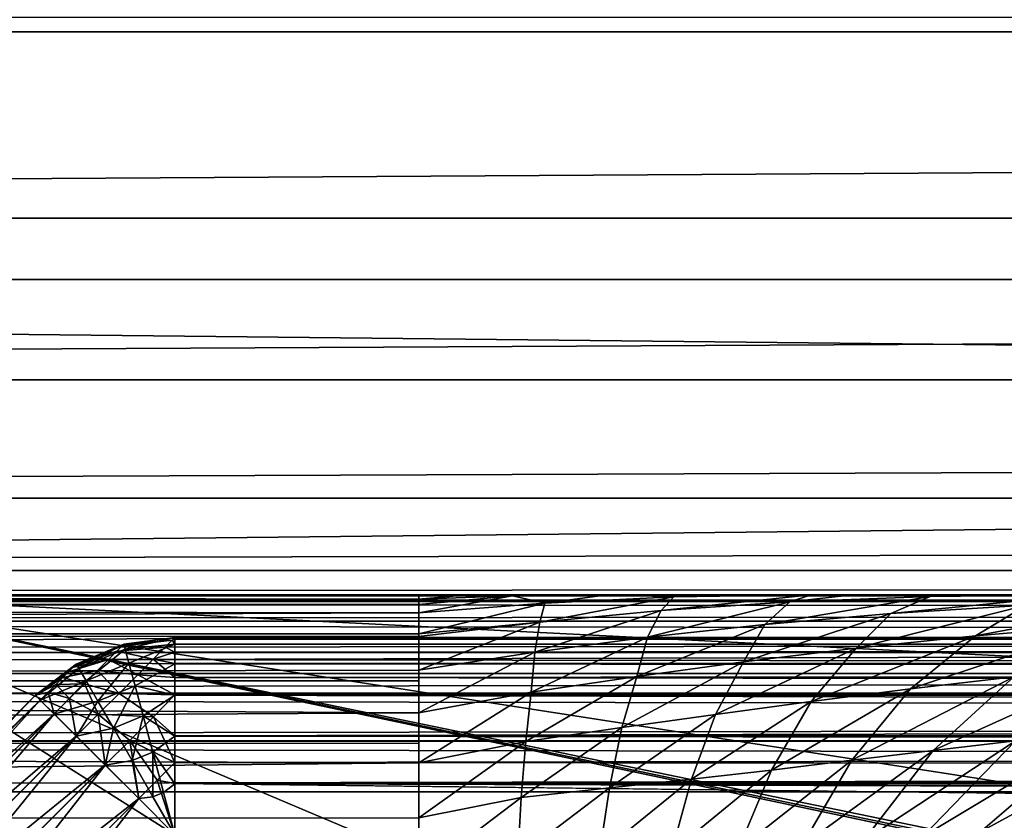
# Model space of a CAD drawing. Header units: metres. Extents: x -206 to 75, y -104 to 104.
# Tile 747 of 1056: x -24.43 to -21.93, y -43.07 to -41.04. Entities that reach past the tile are written whole.
import ezdxf

# ---------------------------------------------------------------- set-up
doc = ezdxf.new("R2010")
doc.units = ezdxf.units.M
doc.layers.add('solid_01_1-CONSUMER_THERM_B_125288', color=7, linetype='CONTINUOUS')

msp = doc.modelspace()

# ---------------------------------------------------------------- linework, layer by layer
at = {"layer": 'solid_01_1-CONSUMER_THERM_B_125288'}
for points in [[(-27.776106, 66.214066), (28.050987, 67.836098), (-27.757145, -66.232315)], [(28.050987, 67.836098), (-27.757065, -66.785934), (-27.757145, -66.232315)], [(28.050987, 67.836098), (27.851068, 67.319839), (-27.757065, -66.785934)], [(27.851068, 67.319839), (27.74942, 66.775635), (-27.757065, -66.785934)], [(27.74942, 66.775635), (-28.058632, -67.846397), (-27.858715, -67.330139)], [(27.74942, 66.775635), (27.749498, 66.222015), (-28.058632, -67.846397)], [(27.74942, 66.775635), (-27.858715, -67.330139), (-27.757065, -66.785934)], [(27.749498, 66.222015), (27.768459, -66.224365), (-28.058632, -67.846397)], [(-37.500069, 41.072453, 108.410858), (37.499931, 41.072487, 108.410858), (-37.500031, -41.072514, 108.410858)], [(37.499931, 41.072487, 108.410858), (37.499969, -41.072479, 108.410858), (-37.500031, -41.072514, 108.410858)], [(34.114487, -40.722588, 75), (30.742477, -40.722591, 75), (-37.500031, -41.072514, 108.410858)], [(37.499969, -40.722588, 75), (34.114487, -40.722588, 75), (-37.500031, -41.072514, 108.410858)], [(37.499969, -41.072479, 108.410858), (37.499969, -40.722588, 75), (-37.500031, -41.072514, 108.410858)], [(30.742477, -40.722591, 75), (20.197815, -40.722595, 75), (-37.500031, -41.072514, 108.410858)], [(19.102123, -40.722595, 75), (-19.102184, -40.722614, 75), (-37.500031, -41.072514, 108.410858)], [(20.197815, -40.722595, 75), (19.102123, -40.722595, 75), (-37.500031, -41.072514, 108.410858)], [(-20.197878, -40.722614, 75), (-30.742418, -40.722618, 75), (-37.500031, -41.072514, 108.410858)], [(-19.102184, -40.722614, 75), (-20.197878, -40.722614, 75), (-37.500031, -41.072514, 108.410858)], [(-40.438847, -41.545181, 108.5), (41.035511, -41.035534, 108.5), (-41.035572, -41.035572, 108.5)], [(-40.438847, -41.545181, 108.5), (40.438786, -41.545143, 108.5), (41.035511, -41.035534, 108.5)], [(-39.770302, -41.954891, 108.5), (40.438786, -41.545143, 108.5), (-40.438847, -41.545181, 108.5)], [(-39.770302, -41.954891, 108.5), (39.770241, -41.954853, 108.5), (40.438786, -41.545143, 108.5)], [(37.499969, -41.699993, 76.5), (37.499969, -42.499996, 77), (-37.500031, -42.500031, 77)], [(37.499969, -41.699993, 76.5), (-37.500031, -42.500031, 77), (-37.500031, -41.700031, 76.5)], [(37.499969, -41.699993, 78.5), (-37.500031, -41.700031, 78.5), (37.499969, -42.499996, 78)], [(37.499969, -41.699993, 76.5), (-37.500031, -41.700031, 76.5), (37.499969, -42.499996, 76)], [(37.499969, -41.699993, 106.5), (37.499969, -42.499996, 107), (-37.500031, -42.500031, 107)], [(-37.500031, -41.700031, 106.5), (37.499969, -41.699993, 106.5), (-37.500031, -42.500031, 107)], [(37.499969, -42.499996, 106), (37.499969, -41.699993, 106.5), (-37.500031, -41.700031, 106.5)], [(37.499969, -41.699993, 104.5), (37.499969, -42.499996, 105), (-37.500031, -42.500031, 105)], [(37.499969, -41.699993, 102.5), (37.499969, -42.499996, 103), (-37.500031, -42.500031, 103)], [(37.499969, -41.699993, 104.5), (-37.500031, -41.700031, 104.5), (37.499969, -42.499996, 104)], [(37.499969, -41.699993, 100.5), (37.499969, -42.499996, 101), (-37.500031, -42.500031, 101)], [(37.499969, -41.699993, 102.5), (-37.500031, -41.700031, 102.5), (37.499969, -42.499996, 102)], [(37.499969, -41.699993, 98.5), (37.499969, -42.499996, 99), (-37.500031, -42.500031, 99)], [(37.499969, -41.699993, 100.5), (-37.500031, -41.700031, 100.5), (37.499969, -42.499996, 100)], [(37.499969, -41.699993, 96.5), (37.499969, -42.499996, 97), (-37.500031, -42.500031, 97)], [(37.499969, -41.699993, 98.5), (-37.500031, -41.700031, 98.5), (37.499969, -42.499996, 98)], [(37.499969, -41.699993, 94.5), (37.499969, -42.499996, 95), (-37.500031, -42.500031, 95)], [(37.499969, -41.699993, 96.5), (-37.500031, -41.700031, 96.5), (37.499969, -42.499996, 96)], [(37.499969, -41.699993, 92.5), (37.499969, -42.499996, 93), (-37.500031, -42.500031, 93)], [(37.499969, -41.699993, 94.5), (-37.500031, -41.700031, 94.5), (37.499969, -42.499996, 94)], [(37.499969, -41.699993, 90.5), (37.499969, -42.499996, 91), (-37.500031, -42.500031, 91)], [(37.499969, -41.699993, 92.5), (-37.500031, -41.700031, 92.5), (37.499969, -42.499996, 92)], [(37.499969, -41.699993, 88.5), (37.499969, -42.499996, 89), (-37.500031, -42.500031, 89)], [(37.499969, -41.699993, 90.5), (-37.500031, -41.700031, 90.5), (37.499969, -42.499996, 90)], [(37.499969, -41.699993, 86.5), (37.499969, -42.499996, 87), (-37.500031, -42.500031, 87)], [(37.499969, -41.699993, 88.5), (-37.500031, -41.700031, 88.5), (37.499969, -42.499996, 88)], [(37.499969, -41.699993, 84.5), (37.499969, -42.499996, 85), (-37.500031, -42.500031, 85)], [(37.499969, -41.699993, 86.5), (-37.500031, -41.700031, 86.5), (37.499969, -42.499996, 86)], [(37.499969, -41.699993, 82.5), (37.499969, -42.499996, 83), (-37.500031, -42.500031, 83)], [(37.499969, -41.699993, 84.5), (-37.500031, -41.700031, 84.5), (37.499969, -42.499996, 84)], [(37.499969, -41.699993, 80.5), (37.499969, -42.499996, 81), (-37.500031, -42.500031, 81)], [(37.499969, -41.699993, 82.5), (-37.500031, -41.700031, 82.5), (37.499969, -42.499996, 82)], [(37.499969, -41.699993, 78.5), (37.499969, -42.499996, 79), (-37.500031, -42.500031, 79)], [(37.499969, -41.699993, 80.5), (-37.500031, -41.700031, 80.5), (37.499969, -42.499996, 80)], [(37.499969, -41.699993, 104.5), (-37.500031, -42.500031, 105), (-37.500031, -41.700031, 104.5)], [(37.499969, -41.699993, 102.5), (-37.500031, -42.500031, 103), (-37.500031, -41.700031, 102.5)], [(37.499969, -41.699993, 100.5), (-37.500031, -42.500031, 101), (-37.500031, -41.700031, 100.5)], [(37.499969, -41.699993, 98.5), (-37.500031, -42.500031, 99), (-37.500031, -41.700031, 98.5)], [(37.499969, -41.699993, 96.5), (-37.500031, -42.500031, 97), (-37.500031, -41.700031, 96.5)], [(37.499969, -41.699993, 94.5), (-37.500031, -42.500031, 95), (-37.500031, -41.700031, 94.5)], [(37.499969, -41.699993, 92.5), (-37.500031, -42.500031, 93), (-37.500031, -41.700031, 92.5)], [(37.499969, -41.699993, 90.5), (-37.500031, -42.500031, 91), (-37.500031, -41.700031, 90.5)], [(37.499969, -41.699993, 88.5), (-37.500031, -42.500031, 89), (-37.500031, -41.700031, 88.5)], [(37.499969, -41.699993, 86.5), (-37.500031, -42.500031, 87), (-37.500031, -41.700031, 86.5)], [(37.499969, -41.699993, 84.5), (-37.500031, -42.500031, 85), (-37.500031, -41.700031, 84.5)], [(37.499969, -41.699993, 82.5), (-37.500031, -42.500031, 83), (-37.500031, -41.700031, 82.5)], [(37.499969, -41.699993, 80.5), (-37.500031, -42.500031, 81), (-37.500031, -41.700031, 80.5)], [(37.499969, -41.699993, 78.5), (-37.500031, -42.500031, 79), (-37.500031, -41.700031, 78.5)], [(-37.500031, -41.700031, 78.5), (-37.500031, -42.500031, 78), (37.499969, -42.499996, 78)], [(-37.500031, -41.700031, 76.5), (-37.500031, -42.500031, 76), (37.499969, -42.499996, 76)], [(-37.500031, -42.500031, 106), (37.499969, -42.499996, 106), (-37.500031, -41.700031, 106.5)], [(-37.500031, -41.700031, 104.5), (-37.500031, -42.500031, 104), (37.499969, -42.499996, 104)], [(-37.500031, -41.700031, 102.5), (-37.500031, -42.500031, 102), (37.499969, -42.499996, 102)], [(-37.500031, -41.700031, 100.5), (-37.500031, -42.500031, 100), (37.499969, -42.499996, 100)], [(-37.500031, -41.700031, 98.5), (-37.500031, -42.500031, 98), (37.499969, -42.499996, 98)], [(-37.500031, -41.700031, 96.5), (-37.500031, -42.500031, 96), (37.499969, -42.499996, 96)], [(-37.500031, -41.700031, 94.5), (-37.500031, -42.500031, 94), (37.499969, -42.499996, 94)], [(-37.500031, -41.700031, 92.5), (-37.500031, -42.500031, 92), (37.499969, -42.499996, 92)], [(-37.500031, -41.700031, 90.5), (-37.500031, -42.500031, 90), (37.499969, -42.499996, 90)], [(-37.500031, -41.700031, 88.5), (-37.500031, -42.500031, 88), (37.499969, -42.499996, 88)], [(-37.500031, -41.700031, 86.5), (-37.500031, -42.500031, 86), (37.499969, -42.499996, 86)], [(-37.500031, -41.700031, 84.5), (-37.500031, -42.500031, 84), (37.499969, -42.499996, 84)], [(-37.500031, -41.700031, 82.5), (-37.500031, -42.500031, 82), (37.499969, -42.499996, 82)], [(-37.500031, -41.700031, 80.5), (-37.500031, -42.500031, 80), (37.499969, -42.499996, 80)], [(-39.044891, -42.25539, 108.5), (39.770241, -41.954853, 108.5), (-39.770302, -41.954891, 108.5)], [(-39.044891, -42.25539, 108.5), (39.04483, -42.255356, 108.5), (39.770241, -41.954853, 108.5)], [(-38.28244, -42.438431, 108.5), (39.04483, -42.255356, 108.5), (-39.044891, -42.25539, 108.5)], [(-38.28244, -42.438431, 108.5), (38.282379, -42.438396, 108.5), (39.04483, -42.255356, 108.5)], [(-37.500031, -42.500031, 108.5), (38.282379, -42.438396, 108.5), (-38.28244, -42.438431, 108.5)], [(-37.500031, -42.500031, 108.5), (37.499969, -42.499996, 108.5), (38.282379, -42.438396, 108.5)], [(-37.500031, -42.500031, 78), (-37.500031, -42.500031, 77), (37.499969, -42.499996, 77)], [(37.499969, -42.499996, 78), (-37.500031, -42.500031, 78), (37.499969, -42.499996, 77)], [(37.499969, -42.499996, 75.5), (-37.500031, -42.500031, 76), (-37.500031, -42.500031, 75.5)], [(-37.500031, -42.517067, 75.37059), (37.499969, -42.499996, 75.5), (-37.500031, -42.500031, 75.5)], [(37.499969, -42.499996, 75.5), (37.499969, -42.499996, 76), (-37.500031, -42.500031, 76)], [(37.499969, -42.517033, 75.37059), (37.499969, -42.499996, 75.5), (-37.500031, -42.517067, 75.37059)], [(-0.00003, -42.500011, 44.299999), (37.499969, -42.499996, 45.5), (-37.500031, -42.500031, 45.5)], [(37.499969, -42.516895, 45.628902), (-37.500031, -42.500031, 45.5), (37.499969, -42.499996, 45.5)], [(-37.500031, -42.500031, 106), (-37.500031, -42.500031, 107), (37.499969, -42.499996, 107)], [(-37.500031, -42.500031, 106), (37.499969, -42.499996, 107), (37.499969, -42.499996, 106)], [(-37.500031, -42.700031, 108.5), (37.499969, -42.499996, 108.5), (-37.500031, -42.500031, 108.5)], [(-37.500031, -42.700031, 108.5), (37.499969, -42.699993, 108.5), (37.499969, -42.499996, 108.5)], [(-37.500031, -42.500031, 104), (37.499969, -42.499996, 105), (37.499969, -42.499996, 104)], [(-37.500031, -42.500031, 104), (-37.500031, -42.500031, 105), (37.499969, -42.499996, 105)], [(-37.500031, -42.500031, 102), (37.499969, -42.499996, 103), (37.499969, -42.499996, 102)], [(-37.500031, -42.500031, 102), (-37.500031, -42.500031, 103), (37.499969, -42.499996, 103)], [(-37.500031, -42.500031, 100), (37.499969, -42.499996, 101), (37.499969, -42.499996, 100)], [(-37.500031, -42.500031, 100), (-37.500031, -42.500031, 101), (37.499969, -42.499996, 101)], [(-37.500031, -42.500031, 98), (37.499969, -42.499996, 99), (37.499969, -42.499996, 98)], [(-37.500031, -42.500031, 98), (-37.500031, -42.500031, 99), (37.499969, -42.499996, 99)], [(-37.500031, -42.500031, 96), (37.499969, -42.499996, 97), (37.499969, -42.499996, 96)], [(-37.500031, -42.500031, 96), (-37.500031, -42.500031, 97), (37.499969, -42.499996, 97)], [(-37.500031, -42.500031, 94), (37.499969, -42.499996, 95), (37.499969, -42.499996, 94)], [(-37.500031, -42.500031, 94), (-37.500031, -42.500031, 95), (37.499969, -42.499996, 95)], [(-37.500031, -42.500031, 92), (37.499969, -42.499996, 93), (37.499969, -42.499996, 92)], [(-37.500031, -42.500031, 92), (-37.500031, -42.500031, 93), (37.499969, -42.499996, 93)], [(-37.500031, -42.500031, 90), (37.499969, -42.499996, 91), (37.499969, -42.499996, 90)], [(-37.500031, -42.500031, 90), (-37.500031, -42.500031, 91), (37.499969, -42.499996, 91)], [(-37.500031, -42.500031, 88), (37.499969, -42.499996, 89), (37.499969, -42.499996, 88)], [(-37.500031, -42.500031, 88), (-37.500031, -42.500031, 89), (37.499969, -42.499996, 89)], [(-37.500031, -42.500031, 86), (37.499969, -42.499996, 87), (37.499969, -42.499996, 86)], [(-37.500031, -42.500031, 86), (-37.500031, -42.500031, 87), (37.499969, -42.499996, 87)], [(-37.500031, -42.500031, 84), (37.499969, -42.499996, 85), (37.499969, -42.499996, 84)], [(-37.500031, -42.500031, 84), (-37.500031, -42.500031, 85), (37.499969, -42.499996, 85)], [(-37.500031, -42.500031, 82), (37.499969, -42.499996, 83), (37.499969, -42.499996, 82)], [(-37.500031, -42.500031, 82), (-37.500031, -42.500031, 83), (37.499969, -42.499996, 83)], [(-37.500031, -42.500031, 80), (37.499969, -42.499996, 81), (37.499969, -42.499996, 80)], [(-37.500031, -42.500031, 80), (-37.500031, -42.500031, 81), (37.499969, -42.499996, 81)], [(-37.500031, -42.500031, 78.5), (-37.500031, -42.500031, 79), (37.499969, -42.499996, 79)], [(-37.500031, -42.500031, 78.5), (37.499969, -42.499996, 79), (37.499969, -42.499996, 78.5)], [(-37.500031, -42.700031, 78.5), (37.499969, -42.499996, 78.5), (37.499969, -42.699993, 78.5)], [(-37.500031, -42.700031, 78.5), (-37.500031, -42.500031, 78.5), (37.499969, -42.499996, 78.5)], [(-2.386618, -42.500015, 44.15564), (-0.00003, -42.500011, 44.299999), (-37.500031, -42.500031, 45.5)], [(-4.738423, -42.500015, 43.724659), (-2.386618, -42.500015, 44.15564), (-37.500031, -42.500031, 45.5)], [(-7.021148, -42.500015, 43.01334), (-4.738423, -42.500015, 43.724659), (-37.500031, -42.500031, 45.5)], [(-9.2015, -42.500015, 42.032051), (-7.021148, -42.500015, 43.01334), (-37.500031, -42.500031, 45.5)], [(-11.247681, -42.500019, 40.795097), (-9.2015, -42.500015, 42.032051), (-37.500031, -42.500031, 45.5)], [(-13.129846, -42.500019, 39.320518), (-11.247681, -42.500019, 40.795097), (-37.500031, -42.500031, 45.5)], [(-14.820547, -42.500019, 37.629814), (-13.129846, -42.500019, 39.320518), (-37.500031, -42.500031, 45.5)], [(-16.295128, -42.500019, 35.74765), (-14.820547, -42.500019, 37.629814), (-37.500031, -42.500031, 45.5)], [(-17.532082, -42.500019, 33.701469), (-16.295128, -42.500019, 35.74765), (-37.500031, -42.500031, 45.5)], [(-18.513371, -42.500023, 31.521118), (-17.532082, -42.500019, 33.701469), (-37.500031, -42.500031, 45.5)], [(-37.500031, -42.500031, 45.5), (-19.981182, -42.500023, 14.314274), (-19.826746, -42.500023, 14.193642)], [(-19.80003, -42.500023, 24.5), (-37.500031, -42.500031, 45.5), (-19.826746, -42.500023, 14.193642)], [(-37.500031, -42.500031, 45.5), (-20.14316, -42.500023, 14.423731), (-19.981182, -42.500023, 14.314274)], [(-37.500031, -42.500031, 45.5), (-20.311789, -42.500023, 14.521441), (-20.14316, -42.500023, 14.423731)], [(-37.500031, -42.500031, 45.5), (-20.486313, -42.500023, 14.60704), (-20.311789, -42.500023, 14.521441)], [(-37.500031, -42.500031, 45.5), (-20.665993, -42.500023, 14.680232), (-20.486313, -42.500023, 14.60704)], [(-37.500031, -42.500031, 45.5), (-20.719318, -42.500023, 14.699222), (-20.665993, -42.500023, 14.680232)], [(-37.500031, -42.500031, 45.5), (-20.850309, -42.500023, 14.74082), (-20.719318, -42.500023, 14.699222)], [(-37.500031, -42.500031, 45.5), (-21.038805, -42.500023, 14.788625), (-20.850309, -42.500023, 14.74082)], [(-37.500031, -42.500031, 45.5), (-21.231066, -42.500023, 14.823473), (-21.038805, -42.500023, 14.788625)], [(-37.500031, -42.500031, 45.5), (-21.427603, -42.500023, 14.84512), (-21.231066, -42.500023, 14.823473)], [(-37.500031, -42.500031, 45.5), (-21.625736, -42.500023, 14.853416), (-21.427603, -42.500023, 14.84512)], [(-37.500031, -42.500031, 45.5), (-21.735294, -42.500023, 14.852072), (-21.625736, -42.500023, 14.853416)], [(-37.500031, -42.500031, 45.5), (-21.821262, -42.500023, 14.848475), (-21.735294, -42.500023, 14.852072)], [(-37.500031, -42.500031, 45.5), (-22.003012, -42.500023, 14.832554), (-21.821262, -42.500023, 14.848475)], [(-37.500031, -42.500031, 45.5), (-22.316444, -42.500023, 14.781007), (-22.003012, -42.500023, 14.832554)], [(-37.500031, -42.500031, 45.5), (-22.422161, -42.500023, 14.756889), (-22.316444, -42.500023, 14.781007)], [(-37.500031, -42.500031, 45.5), (-22.575233, -42.500023, 14.717032), (-22.422161, -42.500023, 14.756889)], [(-37.500031, -42.500031, 45.5), (-22.793861, -42.500023, 14.651727), (-22.575233, -42.500023, 14.717032)], [(-37.500031, -42.500031, 45.5), (-22.938797, -42.500023, 14.605632), (-22.793861, -42.500023, 14.651727)], [(-37.500031, -42.500031, 45.5), (-22.981953, -42.500023, 14.591948), (-22.938797, -42.500023, 14.605632)], [(-37.500031, -42.500031, 45.5), (-23.147047, -42.500023, 14.543273), (-22.981953, -42.500023, 14.591948)], [(-37.500031, -42.500031, 45.5), (-23.292604, -42.500023, 14.511108), (-23.147047, -42.500023, 14.543273)], [(-37.500031, -42.500031, 45.5), (-23.418198, -42.500023, 14.500035), (-23.292604, -42.500023, 14.511108)], [(-37.500031, -42.500031, 45.5), (-30.459114, -42.500027, 14.499998), (-23.418198, -42.500023, 14.500035)], [(-19.224691, -42.500023, 29.238394), (-18.513371, -42.500023, 31.521118), (-37.500031, -42.500031, 45.5)], [(-19.65567, -42.500023, 26.886587), (-19.224691, -42.500023, 29.238394), (-37.500031, -42.500031, 45.5)], [(-19.80003, -42.500023, 24.5), (-19.65567, -42.500023, 26.886587), (-37.500031, -42.500031, 45.5)], [(-23.41781, -42.510899, 14.352919), (-30.459114, -42.500027, 14.499998), (-37.500031, -42.525101, 14.277479)], [(-37.500031, -42.516933, 45.628902), (-37.500031, -42.500031, 45.5), (37.499969, -42.516895, 45.628902)], [(-23.41781, -42.510899, 14.352919), (-23.418198, -42.500023, 14.500035), (-30.459114, -42.500027, 14.499998)], [(-14.176344, -42.500019, 73), (-25.021828, -45.000023, 73), (-25.000011, -42.500023, 73)], [(-8.891739, -45.000015, 73), (-25.021828, -45.000023, 73), (-14.176344, -42.500019, 73)], [(-25.021828, -45.000023, 55), (-12.992817, -42.500019, 55), (-12.992816, -45.000019, 55)], [(-25.021828, -45.000023, 55), (-25.000011, -42.500023, 55), (-12.992817, -42.500019, 55)], [(-8.891739, -45.000015, 48), (-25.000011, -42.500023, 48), (-25.021828, -45.000023, 48)], [(-25.000011, -42.500023, 57), (-25.021828, -45.000023, 57), (-19.088579, -45.000023, 57)], [(-13.155352, -45.000019, 64), (-25.021828, -45.000023, 64), (-25.000011, -42.500023, 64)], [(-8.891739, -45.000015, 48), (-13.599591, -42.500019, 48), (-25.000011, -42.500023, 48)], [(-25.000011, -42.500023, 55), (-25.000011, -42.500023, 48), (-13.599591, -42.500019, 48)], [(-25.000011, -42.500023, 55), (-13.599591, -42.500019, 48), (-12.992817, -42.500019, 55)], [(-12.992817, -42.500019, 66), (-14.176344, -42.500019, 73), (-25.000011, -42.500023, 73)], [(-25.000011, -42.500023, 66), (-12.992817, -42.500019, 66), (-25.000011, -42.500023, 73)], [(-12.992817, -42.500019, 57), (-25.000011, -42.500023, 57), (-12.992816, -44.975246, 57)], [(-25.000011, -42.500023, 64), (-25.000011, -42.500023, 57), (-12.992817, -42.500019, 57)], [(-25.000011, -42.500023, 64), (-12.992817, -42.500019, 57), (-12.992817, -42.500019, 64)], [(-13.155352, -45.000019, 64), (-25.000011, -42.500023, 64), (-12.992817, -42.500019, 64)], [(-12.992816, -43.10701, 66), (-12.992817, -42.500019, 66), (-25.000011, -42.500023, 66)], [(-25.000011, -42.500023, 57), (-13.073084, -44.993786, 57), (-12.992816, -44.975246, 57)], [(-25.000011, -42.500023, 57), (-13.155329, -45.000015, 57), (-13.073084, -44.993786, 57)], [(-25.000011, -42.500023, 57), (-19.088579, -45.000023, 57), (-13.155329, -45.000015, 57)], [(-24.036774, -43.108589, 66), (-12.992816, -43.10701, 66), (-25.000011, -42.500023, 66)], [(-24.743778, -43.815796, 66), (-24.036774, -43.108589, 66), (-25.000011, -42.500023, 66)], [(-23.41781, -42.510899, 14.352919), (-23.292604, -42.500023, 14.511108), (-23.418198, -42.500023, 14.500035)], [(-23.180037, -42.503078, 14.456463), (-23.292604, -42.500023, 14.511108), (-23.41781, -42.510899, 14.352919)], [(-23.180037, -42.503078, 14.456463), (-23.147047, -42.500023, 14.543273), (-23.292604, -42.500023, 14.511108)], [(-23.180037, -42.503078, 14.456463), (-22.938797, -42.500023, 14.605632), (-22.981953, -42.500023, 14.591948)], [(-23.180037, -42.503078, 14.456463), (-23.098072, -42.521732, 14.348463), (-22.938797, -42.500023, 14.605632)], [(-23.180037, -42.503078, 14.456463), (-22.981953, -42.500023, 14.591948), (-23.147047, -42.500023, 14.543273)], [(-22.770679, -42.505661, 14.550178), (-22.938797, -42.500023, 14.605632), (-23.098072, -42.521732, 14.348463)], [(-22.770679, -42.505661, 14.550178), (-22.793861, -42.500023, 14.651727), (-22.938797, -42.500023, 14.605632)], [(-22.476433, -42.518223, 14.540584), (-22.422161, -42.500023, 14.756889), (-22.8032, -42.540287, 14.359875)], [(-22.770679, -42.505661, 14.550178), (-22.8032, -42.540287, 14.359875), (-22.422161, -42.500023, 14.756889)], [(-22.770679, -42.505661, 14.550178), (-22.575233, -42.500023, 14.717032), (-22.793861, -42.500023, 14.651727)], [(-22.770679, -42.505661, 14.550178), (-22.422161, -42.500023, 14.756889), (-22.575233, -42.500023, 14.717032)], [(-22.476433, -42.518223, 14.540584), (-22.316444, -42.500023, 14.781007), (-22.422161, -42.500023, 14.756889)], [(-22.120598, -42.504562, 14.709275), (-22.316444, -42.500023, 14.781007), (-22.476433, -42.518223, 14.540584)], [(-22.120598, -42.504562, 14.709275), (-22.003012, -42.500023, 14.832554), (-22.316444, -42.500023, 14.781007)], [(-21.875839, -42.526123, 14.571081), (-21.735294, -42.500023, 14.852072), (-22.220381, -42.547634, 14.455805)], [(-22.120598, -42.504562, 14.709275), (-22.220381, -42.547634, 14.455805), (-21.735294, -42.500023, 14.852072)], [(-22.120598, -42.504562, 14.709275), (-21.735294, -42.500023, 14.852072), (-21.821262, -42.500023, 14.848475)], [(-22.120598, -42.504562, 14.709275), (-21.821262, -42.500023, 14.848475), (-22.003012, -42.500023, 14.832554)], [(-23.417816, -42.52507, 14.277586), (-23.41781, -42.510899, 14.352919), (-37.500031, -42.525101, 14.277479)], [(-37.500031, -42.516933, 45.628902), (37.499969, -42.516895, 45.628902), (37.499969, -42.566784, 45.74966)], [(-37.500031, -42.566822, 45.74966), (-37.500031, -42.516933, 45.628902), (37.499969, -42.566784, 45.74966)], [(37.499969, -42.517033, 75.37059), (-37.500031, -42.517067, 75.37059), (-37.500031, -42.567081, 75.249886)], [(37.499969, -42.567047, 75.249886), (37.499969, -42.517033, 75.37059), (-37.500031, -42.567081, 75.249886)], [(-23.417814, -42.545689, 14.201259), (-23.417816, -42.52507, 14.277586), (-37.500031, -42.525101, 14.277479)], [(-23.417814, -42.545689, 14.201259), (-37.500031, -42.525101, 14.277479), (-37.500031, -42.599159, 14.065914)], [(-23.180037, -42.503078, 14.456463), (-23.41781, -42.510899, 14.352919), (-23.417816, -42.52507, 14.277586)], [(-23.180037, -42.503078, 14.456463), (-23.417816, -42.52507, 14.277586), (-23.417814, -42.545689, 14.201259)], [(-23.098072, -42.521732, 14.348463), (-23.417814, -42.545689, 14.201259), (-23.417816, -42.599083, 14.066058)], [(-23.098072, -42.521732, 14.348463), (-23.417816, -42.599083, 14.066058), (-23.110548, -42.569614, 14.184193)], [(-23.180037, -42.503078, 14.456463), (-23.417814, -42.545689, 14.201259), (-23.098072, -42.521732, 14.348463)], [(-22.770679, -42.505661, 14.550178), (-23.110548, -42.569614, 14.184193), (-22.8032, -42.540287, 14.359875)], [(-22.770679, -42.505661, 14.550178), (-23.098072, -42.521732, 14.348463), (-23.110548, -42.569614, 14.184193)], [(-22.476433, -42.518223, 14.540584), (-22.837553, -42.607983, 14.17108), (-22.539949, -42.575226, 14.31895)], [(-22.476433, -42.518223, 14.540584), (-22.8032, -42.540287, 14.359875), (-22.837553, -42.607983, 14.17108)], [(-22.120598, -42.504562, 14.709275), (-22.539949, -42.575226, 14.31895), (-22.220381, -42.547634, 14.455805)], [(-22.120598, -42.504562, 14.709275), (-22.476433, -42.518223, 14.540584), (-22.539949, -42.575226, 14.31895)], [(-21.507547, -42.511169, 14.655365), (-22.004894, -42.60437, 14.294474), (-21.683886, -42.577389, 14.351172)], [(-21.507547, -42.511169, 14.655365), (-21.875839, -42.526123, 14.571081), (-22.004894, -42.60437, 14.294474)], [(-23.417816, -42.599083, 14.066058), (-23.417814, -42.545689, 14.201259), (-37.500031, -42.599159, 14.065914)], [(-22.8032, -42.540287, 14.359875), (-23.123442, -42.645504, 14.025416), (-22.837553, -42.607983, 14.17108)], [(-22.8032, -42.540287, 14.359875), (-23.110548, -42.569614, 14.184193), (-23.123442, -42.645504, 14.025416)], [(-22.220381, -42.547634, 14.455805), (-22.593761, -42.670132, 14.108322), (-22.308346, -42.635574, 14.210903)], [(-22.220381, -42.547634, 14.455805), (-22.539949, -42.575226, 14.31895), (-22.593761, -42.670132, 14.108322)], [(-21.875839, -42.526123, 14.571081), (-22.308346, -42.635574, 14.210903), (-22.004894, -42.60437, 14.294474)], [(-21.875839, -42.526123, 14.571081), (-22.220381, -42.547634, 14.455805), (-22.308346, -42.635574, 14.210903)], [(-37.500031, -42.566822, 45.74966), (37.499969, -42.566784, 45.74966), (37.499969, -42.646255, 45.853367)], [(-37.500031, -42.64629, 45.853367), (-37.500031, -42.566822, 45.74966), (37.499969, -42.646255, 45.853367)], [(37.499969, -42.567047, 75.249886), (-37.500031, -42.567081, 75.249886), (-37.500031, -42.64666, 75.146263)], [(37.499969, -42.646626, 75.146263), (37.499969, -42.567047, 75.249886), (-37.500031, -42.64666, 75.146263)], [(-23.110548, -42.569614, 14.184193), (-23.417816, -42.605782, 14.052419), (-23.417818, -42.691193, 13.911958)], [(-23.110548, -42.569614, 14.184193), (-23.417818, -42.691193, 13.911958), (-23.123442, -42.645504, 14.025416)], [(-23.110548, -42.569614, 14.184193), (-23.417816, -42.599083, 14.066058), (-23.417816, -42.605782, 14.052419)], [(-22.539949, -42.575226, 14.31895), (-22.86482, -42.707088, 13.99504), (-22.593761, -42.670132, 14.108322)], [(-22.539949, -42.575226, 14.31895), (-22.837553, -42.607983, 14.17108), (-22.86482, -42.707088, 13.99504)], [(-23.417816, -42.605782, 14.052419), (-23.417816, -42.599083, 14.066058), (-37.500031, -42.599159, 14.065914)], [(-23.417816, -42.605782, 14.052419), (-37.500031, -42.599159, 14.065914), (-37.500031, -42.718479, 13.87616)], [(-21.683886, -42.577389, 14.351172), (-22.169952, -42.738789, 14.021883), (-21.907902, -42.70829, 14.052155)], [(-21.683886, -42.577389, 14.351172), (-22.004894, -42.60437, 14.294474), (-22.169952, -42.738789, 14.021883)], [(-23.417818, -42.691193, 13.911958), (-23.417816, -42.605782, 14.052419), (-37.500031, -42.718479, 13.87616)], [(-24.171057, -42.630173, 66.444443), (-24.166632, -42.625748, 66.5), (-24.043369, -42.614857, 66.421371)], [(-24.171057, -42.630173, 66.444443), (-24.043369, -42.614857, 66.421371), (-24.061848, -42.633339, 66.34668)], [(-24.036844, -42.608589, 66.5), (-24.166632, -42.625748, 66.5), (-24.166252, -42.625645, 72.400002)], [(-24.043369, -42.614857, 66.421371), (-24.166632, -42.625748, 66.5), (-24.036844, -42.608589, 66.5)], [(-24.036844, -42.608589, 66.5), (-24.166252, -42.625645, 72.400002), (-24.036844, -42.608589, 72.400002)], [(-24.163006, -42.637753, 72.511261), (-24.036844, -42.608589, 72.400002), (-24.166252, -42.625645, 72.400002)], [(-24.163006, -42.637753, 72.511261), (-24.036842, -42.625626, 72.529411), (-24.036844, -42.608589, 72.400002)], [(-24.061848, -42.633339, 66.34668), (-24.043369, -42.614857, 66.421371), (-24.036842, -42.625034, 66.372826)], [(-24.061848, -42.633339, 66.34668), (-24.036842, -42.625034, 66.372826), (-24.036839, -42.645485, 66.311501)], [(-24.043369, -42.614857, 66.421371), (-24.036844, -42.608589, 66.5), (-24.036844, -42.612724, 66.435837)], [(-24.043369, -42.614857, 66.421371), (-24.036844, -42.612724, 66.435837), (-24.036842, -42.625034, 66.372826)], [(-24.036844, -42.608589, 66.5), (24.048941, -42.601707, 66.5), (24.048944, -42.618744, 66.37059)], [(24.048941, -42.601707, 72.400002), (24.048941, -42.601707, 66.5), (-24.036844, -42.608589, 66.5)], [(-24.036844, -42.608589, 72.400002), (24.048941, -42.601707, 72.400002), (-24.036844, -42.608589, 66.5)], [(-24.036842, -42.625626, 72.529411), (24.048941, -42.601707, 72.400002), (-24.036844, -42.608589, 72.400002)], [(-24.036844, -42.612724, 66.435837), (-24.036844, -42.608589, 66.5), (24.048944, -42.618744, 66.37059)], [(-24.036842, -42.625034, 66.372826), (-24.036844, -42.612724, 66.435837), (24.048944, -42.618744, 66.37059)], [(-24.036842, -42.625626, 72.529411), (24.048943, -42.605839, 72.464165), (24.048941, -42.601707, 72.400002)], [(-24.036842, -42.625626, 72.529411), (24.048944, -42.618149, 72.527176), (24.048943, -42.605839, 72.464165)], [(-24.036842, -42.625626, 72.529411), (24.048946, -42.638599, 72.588501), (24.048944, -42.618149, 72.527176)], [(-24.036839, -42.645485, 66.311501), (-24.036842, -42.625034, 66.372826), (24.048944, -42.618744, 66.37059)], [(-24.036839, -42.645485, 66.311501), (24.048944, -42.618744, 66.37059), (24.04895, -42.668694, 66.25)], [(-22.837553, -42.607983, 14.17108), (-23.132393, -42.747223, 13.880537), (-22.86482, -42.707088, 13.99504)], [(-22.837553, -42.607983, 14.17108), (-23.123442, -42.645504, 14.025416), (-23.132393, -42.747223, 13.880537)], [(-22.004894, -42.60437, 14.294474), (-22.42198, -42.771065, 13.971258), (-22.169952, -42.738789, 14.021883)], [(-22.004894, -42.60437, 14.294474), (-22.308346, -42.635574, 14.210903), (-22.42198, -42.771065, 13.971258)], [(-37.500031, -42.64629, 45.853367), (37.499969, -42.646255, 45.853367), (37.499969, -42.749882, 45.932949)], [(-37.500031, -42.749916, 45.932949), (-37.500031, -42.64629, 45.853367), (37.499969, -42.749882, 45.932949)], [(37.499969, -42.646626, 75.146263), (-37.500031, -42.64666, 75.146263), (-37.500031, -42.75037, 75.066788)], [(37.499969, -42.750336, 75.066788), (37.499969, -42.646626, 75.146263), (-37.500031, -42.75037, 75.066788)], [(-24.296314, -42.684902, 66.444069), (-24.184111, -42.64323, 66.391678), (-24.205139, -42.664268, 66.344337)], [(-24.296314, -42.684902, 66.444069), (-24.289574, -42.678162, 66.471313), (-24.184111, -42.64323, 66.391678)], [(-24.289574, -42.678162, 66.471313), (-24.287289, -42.675877, 66.5), (-24.171057, -42.630173, 66.444443)], [(-24.289574, -42.678162, 66.471313), (-24.171057, -42.630173, 66.444443), (-24.184111, -42.64323, 66.391678)], [(-24.166632, -42.625748, 66.5), (-24.287289, -42.675877, 66.5), (-24.286949, -42.675678, 72.400002)], [(-24.171057, -42.630173, 66.444443), (-24.287289, -42.675877, 66.5), (-24.166632, -42.625748, 66.5)], [(-24.166632, -42.625748, 66.5), (-24.286949, -42.675678, 72.400002), (-24.166252, -42.625645, 72.400002)], [(-24.280676, -42.686531, 72.511261), (-24.166252, -42.625645, 72.400002), (-24.286949, -42.675678, 72.400002)], [(-24.280676, -42.686531, 72.511261), (-24.163006, -42.637753, 72.511261), (-24.166252, -42.625645, 72.400002)], [(-24.280676, -42.686531, 72.511261), (-24.262173, -42.718552, 72.616943), (-24.163006, -42.637753, 72.511261)], [(-24.262173, -42.718552, 72.616943), (-24.153429, -42.673473, 72.616943), (-24.163006, -42.637753, 72.511261)], [(-24.205139, -42.664268, 66.344337), (-24.184111, -42.64323, 66.391678), (-24.091612, -42.663113, 66.279678)], [(-24.184111, -42.64323, 66.391678), (-24.171057, -42.630173, 66.444443), (-24.061848, -42.633339, 66.34668)], [(-24.184111, -42.64323, 66.391678), (-24.061848, -42.633339, 66.34668), (-24.091612, -42.663113, 66.279678)], [(-24.163006, -42.637753, 72.511261), (-24.153429, -42.673473, 72.616943), (-24.036842, -42.625626, 72.529411)], [(-24.153429, -42.673473, 72.616943), (-24.036835, -42.675575, 72.650002), (-24.036842, -42.625626, 72.529411)], [(-24.091612, -42.663113, 66.279678), (-24.061848, -42.633339, 66.34668), (-24.036839, -42.645485, 66.311501)], [(-24.091612, -42.663113, 66.279678), (-24.036839, -42.645485, 66.311501), (-24.036835, -42.674004, 66.252747)], [(-24.036842, -42.625626, 72.529411), (-24.036835, -42.675575, 72.650002), (24.048946, -42.638599, 72.588501)], [(-24.036835, -42.674004, 66.252747), (-24.036839, -42.645485, 66.311501), (24.04895, -42.668694, 66.25)], [(-24.036835, -42.675575, 72.650002), (24.04895, -42.667118, 72.647255), (24.048946, -42.638599, 72.588501)], [(-23.123442, -42.645504, 14.025416), (-23.417818, -42.691193, 13.911958), (-23.417816, -42.799339, 13.786527)], [(-23.123442, -42.645504, 14.025416), (-23.417816, -42.799339, 13.786527), (-23.132393, -42.747223, 13.880537)], [(-22.308346, -42.635574, 14.210903), (-22.664671, -42.803997, 13.905837), (-22.42198, -42.771065, 13.971258)], [(-22.308346, -42.635574, 14.210903), (-22.593761, -42.670132, 14.108322), (-22.664671, -42.803997, 13.905837)], [(-24.307171, -42.695763, 66.419632), (-24.205139, -42.664268, 66.344337), (-24.233089, -42.692223, 66.30481)], [(-24.307171, -42.695763, 66.419632), (-24.296314, -42.684902, 66.444069), (-24.205139, -42.664268, 66.344337)], [(-24.262173, -42.718552, 72.616943), (-24.232368, -42.770126, 72.711746), (-24.153429, -42.673473, 72.616943)], [(-24.233089, -42.692223, 66.30481), (-24.205139, -42.664268, 66.344337), (-24.13117, -42.702682, 66.223724)], [(-24.232368, -42.770126, 72.711746), (-24.138004, -42.73101, 72.711746), (-24.153429, -42.673473, 72.616943)], [(-24.205139, -42.664268, 66.344337), (-24.091612, -42.663113, 66.279678), (-24.13117, -42.702682, 66.223724)], [(-24.153429, -42.673473, 72.616943), (-24.138004, -42.73101, 72.711746), (-24.036835, -42.675575, 72.650002)], [(-24.13117, -42.702682, 66.223724), (-24.091612, -42.663113, 66.279678), (-24.036831, -42.710278, 66.197762)], [(-24.091612, -42.663113, 66.279678), (-24.036835, -42.674004, 66.252747), (-24.036831, -42.710278, 66.197762)], [(-24.036835, -42.675575, 72.650002), (24.048956, -42.703396, 72.70224), (24.04895, -42.667118, 72.647255)], [(-24.036831, -42.710278, 66.197762), (-24.036835, -42.674004, 66.252747), (24.04895, -42.668694, 66.25)], [(-24.036831, -42.710278, 66.197762), (24.04895, -42.668694, 66.25), (24.048962, -42.748154, 66.146446)], [(-22.593761, -42.670132, 14.108322), (-22.902502, -42.836948, 13.83091), (-22.664671, -42.803997, 13.905837)], [(-22.593761, -42.670132, 14.108322), (-22.86482, -42.707088, 13.99504), (-22.902502, -42.836948, 13.83091)], [(-23.417818, -42.718266, 13.876416), (-23.417818, -42.691193, 13.911958), (-37.500031, -42.718479, 13.87616)], [(37.499969, -42.699993, 78.5), (37.499969, -42.699993, 108.5), (-37.500031, -42.700031, 108.5)], [(-37.500031, -42.700031, 78.5), (37.499969, -42.699993, 78.5), (-37.500031, -42.700031, 108.5)], [(-24.390377, -42.755089, 66.5), (-24.390377, -42.755089, 72.400002), (-24.286949, -42.675678, 72.400002)], [(-24.378328, -42.767132, 72.529411), (-24.286949, -42.675678, 72.400002), (-24.390377, -42.755089, 72.400002)], [(-24.287289, -42.675877, 66.5), (-24.390377, -42.755089, 66.5), (-24.286949, -42.675678, 72.400002)], [(-24.289574, -42.678162, 66.471313), (-24.390377, -42.755089, 66.5), (-24.287289, -42.675877, 66.5)], [(-24.296314, -42.684902, 66.444069), (-24.390377, -42.755089, 66.5), (-24.289574, -42.678162, 66.471313)], [(-24.307171, -42.695763, 66.419632), (-24.390377, -42.755089, 66.5), (-24.296314, -42.684902, 66.444069)], [(-24.321602, -42.710197, 66.399216), (-24.390377, -42.755089, 66.5), (-24.307171, -42.695763, 66.419632)], [(-24.378328, -42.767132, 72.529411), (-24.280676, -42.686531, 72.511261), (-24.286949, -42.675678, 72.400002)], [(-24.378328, -42.767132, 72.529411), (-24.262173, -42.718552, 72.616943), (-24.280676, -42.686531, 72.511261)], [(-24.321602, -42.710197, 66.399216), (-24.233089, -42.692223, 66.30481), (-24.266556, -42.7257, 66.275063)], [(-24.321602, -42.710197, 66.399216), (-24.307171, -42.695763, 66.419632), (-24.233089, -42.692223, 66.30481)], [(-24.266556, -42.7257, 66.275063), (-24.233089, -42.692223, 66.30481), (-24.178541, -42.750065, 66.181625)], [(-24.233089, -42.692223, 66.30481), (-24.13117, -42.702682, 66.223724), (-24.178541, -42.750065, 66.181625)], [(-24.138004, -42.73101, 72.711746), (-24.036823, -42.755035, 72.753555), (-24.036835, -42.675575, 72.650002)], [(-24.036835, -42.675575, 72.650002), (-24.036823, -42.755035, 72.753555), (24.048956, -42.703396, 72.70224)], [(-23.417816, -42.799339, 13.786527), (-23.417818, -42.691193, 13.911958), (-23.417818, -42.718266, 13.876416)], [(-21.637659, -42.68047, 14.056748), (-22.112251, -42.89468, 13.779384), (-21.904049, -42.870396, 13.764478)], [(-21.637659, -42.68047, 14.056748), (-21.907902, -42.70829, 14.052155), (-22.112251, -42.89468, 13.779384)], [(-23.417816, -42.799339, 13.786527), (-23.417818, -42.718266, 13.876416), (-37.500031, -42.718479, 13.87616)], [(-23.417816, -42.799339, 13.786527), (-37.500031, -42.718479, 13.87616), (-37.500031, -42.877068, 13.717749)], [(-24.338882, -42.727482, 66.383865), (-24.390377, -42.755089, 66.5), (-24.321602, -42.710197, 66.399216)], [(-24.378328, -42.767132, 72.529411), (-24.343002, -42.802448, 72.650002), (-24.262173, -42.718552, 72.616943)], [(-24.343002, -42.802448, 72.650002), (-24.232368, -42.770126, 72.711746), (-24.262173, -42.718552, 72.616943)], [(-24.338882, -42.727482, 66.383865), (-24.321602, -42.710197, 66.399216), (-24.266556, -42.7257, 66.275063)], [(-24.178541, -42.750065, 66.181625), (-24.13117, -42.702682, 66.223724), (-24.036823, -42.753613, 66.147873)], [(-24.13117, -42.702682, 66.223724), (-24.036831, -42.710278, 66.197762), (-24.036823, -42.753613, 66.147873)], [(-24.036823, -42.753613, 66.147873), (-24.036831, -42.710278, 66.197762), (24.048962, -42.748154, 66.146446)], [(-24.036823, -42.755035, 72.753555), (24.048962, -42.747971, 72.753372), (24.048956, -42.703396, 72.70224)], [(-22.86482, -42.707088, 13.99504), (-23.146559, -42.872486, 13.751654), (-22.902502, -42.836948, 13.83091)], [(-22.86482, -42.707088, 13.99504), (-23.132393, -42.747223, 13.880537), (-23.146559, -42.872486, 13.751654)], [(-21.907902, -42.70829, 14.052155), (-22.318638, -42.919811, 13.77633), (-22.112251, -42.89468, 13.779384)], [(-21.907902, -42.70829, 14.052155), (-22.169952, -42.738789, 14.021883), (-22.318638, -42.919811, 13.77633)], [(-37.500031, -42.749916, 45.932949), (37.499969, -42.749882, 45.932949), (37.499969, -42.870586, 45.982964)], [(-37.500031, -42.870621, 45.982964), (-37.500031, -42.749916, 45.932949), (37.499969, -42.870586, 45.982964)], [(-24.358145, -42.74675, 66.374329), (-24.390377, -42.755089, 66.5), (-24.338882, -42.727482, 66.383865)], [(-24.358145, -42.74675, 66.374329), (-24.378424, -42.767036, 66.371094), (-24.390377, -42.755089, 66.5)], [(-24.358145, -42.74675, 66.374329), (-24.343142, -42.802307, 66.250343), (-24.378424, -42.767036, 66.371094)], [(-24.358145, -42.74675, 66.374329), (-24.338882, -42.727482, 66.383865), (-24.303864, -42.76302, 66.256599)], [(-24.358145, -42.74675, 66.374329), (-24.303864, -42.76302, 66.256599), (-24.343142, -42.802307, 66.250343)], [(-24.338882, -42.727482, 66.383865), (-24.266556, -42.7257, 66.275063), (-24.303864, -42.76302, 66.256599)], [(-24.303864, -42.76302, 66.256599), (-24.266556, -42.7257, 66.275063), (-24.231346, -42.802887, 66.155495)], [(-24.266556, -42.7257, 66.275063), (-24.178541, -42.750065, 66.181625), (-24.231346, -42.802887, 66.155495)], [(-24.232368, -42.770126, 72.711746), (-24.192755, -42.838673, 72.790916), (-24.138004, -42.73101, 72.711746)], [(-24.231346, -42.802887, 66.155495), (-24.178541, -42.750065, 66.181625), (-24.091385, -42.809452, 66.103096)], [(-24.192755, -42.838673, 72.790916), (-24.117502, -42.80748, 72.790916), (-24.138004, -42.73101, 72.711746)], [(-24.178541, -42.750065, 66.181625), (-24.036823, -42.753613, 66.147873), (-24.091385, -42.809452, 66.103096)], [(-24.138004, -42.73101, 72.711746), (-24.117502, -42.80748, 72.790916), (-24.036823, -42.755035, 72.753555)], [(-24.036823, -42.755035, 72.753555), (24.048977, -42.850727, 72.832451), (24.048962, -42.747971, 72.753372)], [(-24.036808, -42.857613, 66.067551), (-24.036823, -42.753613, 66.147873), (24.048962, -42.748154, 66.146446)], [(-24.036808, -42.857613, 66.067551), (24.048962, -42.748154, 66.146446), (24.048977, -42.851707, 66.066986)], [(-23.132393, -42.747223, 13.880537), (-23.417816, -42.799339, 13.786527), (-23.417805, -42.926048, 13.681127)], [(-23.132393, -42.747223, 13.880537), (-23.417805, -42.926048, 13.681127), (-23.146559, -42.872486, 13.751654)], [(-22.169952, -42.738789, 14.021883), (-22.522722, -42.944588, 13.758787), (-22.318638, -42.919811, 13.77633)], [(-22.169952, -42.738789, 14.021883), (-22.42198, -42.771065, 13.971258), (-22.522722, -42.944588, 13.758787)], [(37.499969, -42.750336, 75.066788), (-37.500031, -42.75037, 75.066788), (-37.500031, -42.871128, 75.016899)], [(37.499969, -42.87109, 75.016899), (37.499969, -42.750336, 75.066788), (-37.500031, -42.871128, 75.016899)], [(-25.097382, -43.462296, 72.400002), (-24.390377, -42.755089, 72.400002), (-24.390377, -42.755089, 66.5)], [(-25.08543, -43.474243, 72.5289), (-24.390377, -42.755089, 72.400002), (-25.097382, -43.462296, 72.400002)], [(-25.097382, -43.462296, 66.5), (-25.097382, -43.462296, 72.400002), (-24.390377, -42.755089, 66.5)], [(-24.378424, -42.767036, 66.371094), (-25.097382, -43.462296, 66.5), (-24.390377, -42.755089, 66.5)], [(-24.378424, -42.767036, 66.371094), (-25.085333, -43.474339, 66.37059), (-25.097382, -43.462296, 66.5)], [(-25.08543, -43.474243, 72.5289), (-24.378328, -42.767132, 72.529411), (-24.390377, -42.755089, 72.400002)], [(-25.08543, -43.474243, 72.5289), (-25.050148, -43.509518, 72.649658), (-24.378328, -42.767132, 72.529411)], [(-24.378424, -42.767036, 66.371094), (-24.343142, -42.802307, 66.250343), (-25.085333, -43.474339, 66.37059)], [(-25.050148, -43.509518, 72.649658), (-24.343002, -42.802448, 72.650002), (-24.378328, -42.767132, 72.529411)], [(-24.303864, -42.76302, 66.256599), (-24.28694, -42.858494, 66.146629), (-24.343142, -42.802307, 66.250343)], [(-24.343002, -42.802448, 72.650002), (-24.286808, -42.858627, 72.753555), (-24.232368, -42.770126, 72.711746)], [(-24.303864, -42.76302, 66.256599), (-24.231346, -42.802887, 66.155495), (-24.28694, -42.858494, 66.146629)], [(-24.286808, -42.858627, 72.753555), (-24.192755, -42.838673, 72.790916), (-24.232368, -42.770126, 72.711746)], [(-24.117502, -42.80748, 72.790916), (-24.036808, -42.858589, 72.833015), (-24.036823, -42.755035, 72.753555)], [(-24.091385, -42.809452, 66.103096), (-24.036823, -42.753613, 66.147873), (-24.036808, -42.857613, 66.067551)], [(-24.036823, -42.755035, 72.753555), (-24.036808, -42.858589, 72.833015), (24.048977, -42.850727, 72.832451)], [(-22.42198, -42.771065, 13.971258), (-22.726255, -42.967857, 13.729968), (-22.522722, -42.944588, 13.758787)], [(-22.42198, -42.771065, 13.971258), (-22.664671, -42.803997, 13.905837), (-22.726255, -42.967857, 13.729968)], [(-23.41781, -42.876564, 13.718143), (-23.417816, -42.799339, 13.786527), (-37.500031, -42.877068, 13.717749)], [(-23.417805, -42.926048, 13.681127), (-23.417816, -42.799339, 13.786527), (-23.41781, -42.876564, 13.718143)], [(-24.343142, -42.802307, 66.250343), (-25.050009, -43.509655, 66.25), (-25.085333, -43.474339, 66.37059)], [(-25.050148, -43.509518, 72.649658), (-24.993946, -43.565704, 72.753365), (-24.343002, -42.802448, 72.650002)], [(-24.343142, -42.802307, 66.250343), (-24.28694, -42.858494, 66.146629), (-25.050009, -43.509655, 66.25)], [(-24.993946, -43.565704, 72.753365), (-24.286808, -42.858627, 72.753555), (-24.343002, -42.802448, 72.650002)], [(-24.231346, -42.802887, 66.155495), (-24.213655, -42.931759, 66.067055), (-24.28694, -42.858494, 66.146629)], [(-24.231346, -42.802887, 66.155495), (-24.151207, -42.869289, 66.076157), (-24.213655, -42.931759, 66.067055)], [(-24.231346, -42.802887, 66.155495), (-24.091385, -42.809452, 66.103096), (-24.151207, -42.869289, 66.076157)], [(-24.192755, -42.838673, 72.790916), (-24.145319, -42.920757, 72.850487), (-24.117502, -42.80748, 72.790916)], [(-24.151207, -42.869289, 66.076157), (-24.091385, -42.809452, 66.103096), (-24.036798, -42.925346, 66.03479)], [(-24.145319, -42.920757, 72.850487), (-24.092951, -42.899048, 72.850487), (-24.117502, -42.80748, 72.790916)], [(-24.117502, -42.80748, 72.790916), (-24.092951, -42.899048, 72.850487), (-24.036808, -42.858589, 72.833015)], [(-24.091385, -42.809452, 66.103096), (-24.036808, -42.857613, 66.067551), (-24.036798, -42.925346, 66.03479)], [(-22.664671, -42.803997, 13.905837), (-22.934338, -42.989567, 13.692211), (-22.726255, -42.967857, 13.729968)], [(-22.664671, -42.803997, 13.905837), (-22.902502, -42.836948, 13.83091), (-22.934338, -42.989567, 13.692211)], [(-24.286808, -42.858627, 72.753555), (-24.213575, -42.931839, 72.833015), (-24.192755, -42.838673, 72.790916)], [(-24.213575, -42.931839, 72.833015), (-24.145319, -42.920757, 72.850487), (-24.192755, -42.838673, 72.790916)], [(-22.902502, -42.836948, 13.83091), (-23.158079, -43.014462, 13.646752), (-22.934338, -42.989567, 13.692211)], [(-22.902502, -42.836948, 13.83091), (-23.146559, -42.872486, 13.751654), (-23.158079, -43.014462, 13.646752)], [(-21.696125, -42.84795, 13.728361), (-22.139105, -43.112869, 13.506452), (-21.99295, -43.10088, 13.458699)], [(-21.696125, -42.84795, 13.728361), (-21.904049, -42.870396, 13.764478), (-22.139105, -43.112869, 13.506452)], [(-21.491798, -42.828094, 13.668328), (-21.99295, -43.10088, 13.458699), (-21.853626, -43.0905, 13.396493)], [(-21.491798, -42.828094, 13.668328), (-21.696125, -42.84795, 13.728361), (-21.99295, -43.10088, 13.458699)], [(-37.500031, -42.870621, 45.982964), (37.499969, -42.870586, 45.982964), (37.499969, -42.999996, 46)], [(-37.500031, -42.870621, 45.982964), (37.499969, -42.999996, 46), (-37.500031, -43.000031, 46)], [(37.499969, -42.87109, 75.016899), (-37.500031, -42.871128, 75.016899), (-37.500031, -43.000031, 75)], [(37.499969, -42.999996, 75), (37.499969, -42.87109, 75.016899), (-37.500031, -43.000031, 75)], [(-24.28694, -42.858494, 66.146629), (-24.993814, -43.565834, 66.146446), (-25.050009, -43.509655, 66.25)], [(-24.993946, -43.565704, 72.753365), (-24.92066, -43.638966, 72.832947), (-24.286808, -42.858627, 72.753555)], [(-24.28694, -42.858494, 66.146629), (-24.213655, -42.931759, 66.067055), (-24.993814, -43.565834, 66.146446)], [(-24.92066, -43.638966, 72.832947), (-24.213575, -42.931839, 72.833015), (-24.286808, -42.858627, 72.753555)], [(-24.151207, -42.869289, 66.076157), (-24.128292, -43.017097, 66.017036), (-24.213655, -42.931759, 66.067055)], [(-24.151207, -42.869289, 66.076157), (-24.036798, -42.925346, 66.03479), (-24.081478, -42.970268, 66.021599)], [(-24.151207, -42.869289, 66.076157), (-24.081478, -42.970268, 66.021599), (-24.128292, -43.017097, 66.017036)], [(-24.092951, -42.899048, 72.850487), (-24.036791, -42.979179, 72.882965), (-24.036808, -42.858589, 72.833015)], [(-24.036808, -42.858589, 72.833015), (24.048986, -42.918465, 72.865211), (24.048977, -42.850727, 72.832451)], [(-24.036798, -42.925346, 66.03479), (-24.036808, -42.857613, 66.067551), (24.048977, -42.851707, 66.066986)], [(-24.036808, -42.858589, 72.833015), (-24.036791, -42.979179, 72.882965), (24.048986, -42.918465, 72.865211)], [(-24.036798, -42.925346, 66.03479), (24.048977, -42.851707, 66.066986), (24.048994, -42.972298, 66.017036)], [(-23.146559, -42.872486, 13.751654), (-23.417805, -42.926048, 13.681127), (-23.417772, -43.065559, 13.599311)], [(-23.146559, -42.872486, 13.751654), (-23.417772, -43.065559, 13.599311), (-23.158079, -43.014462, 13.646752)], [(-21.904049, -42.870396, 13.764478), (-22.290436, -43.12537, 13.541367), (-22.139105, -43.112869, 13.506452)], [(-21.904049, -42.870396, 13.764478), (-22.112251, -42.89468, 13.779384), (-22.290436, -43.12537, 13.541367)], [(-23.417805, -42.926048, 13.681127), (-23.41781, -42.876564, 13.718143), (-37.500031, -42.877068, 13.717749)], [(-23.417805, -42.926048, 13.681127), (-37.500031, -42.877068, 13.717749), (-37.500031, -43.066956, 13.598642)], [(-24.145319, -42.920757, 72.850487), (-24.092442, -43.012257, 72.887466), (-24.092951, -42.899048, 72.850487)], [(-24.092951, -42.899048, 72.850487), (-24.065584, -43.001125, 72.887466), (-24.036791, -42.979179, 72.882965)], [(-24.092442, -43.012257, 72.887466), (-24.065584, -43.001125, 72.887466), (-24.092951, -42.899048, 72.850487)], [(-22.112251, -42.89468, 13.779384), (-22.446323, -43.137104, 13.565227), (-22.290436, -43.12537, 13.541367)], [(-22.112251, -42.89468, 13.779384), (-22.318638, -42.919811, 13.77633), (-22.446323, -43.137104, 13.565227)], [(-24.213575, -42.931839, 72.833015), (-24.128292, -43.017097, 72.882965), (-24.145319, -42.920757, 72.850487)], [(-24.128292, -43.017097, 72.882965), (-24.092442, -43.012257, 72.887466), (-24.145319, -42.920757, 72.850487)], [(-24.036791, -42.979179, 72.882965), (24.048994, -42.971672, 72.882797), (24.048986, -42.918465, 72.865211)], [(-22.318638, -42.919811, 13.77633), (-22.607517, -43.146729, 13.579635), (-22.446323, -43.137104, 13.565227)], [(-22.318638, -42.919811, 13.77633), (-22.522722, -42.944588, 13.758787), (-22.607517, -43.146729, 13.579635)], [(-23.417772, -43.065559, 13.599311), (-23.417805, -42.926048, 13.681127), (-37.500031, -43.066956, 13.598642)], [(-24.213655, -42.931759, 66.067055), (-24.92058, -43.639046, 66.066986), (-24.993814, -43.565834, 66.146446)], [(-24.92066, -43.638966, 72.832947), (-24.835299, -43.724304, 72.882965), (-24.213575, -42.931839, 72.833015)], [(-24.213655, -42.931759, 66.067055), (-24.128292, -43.017097, 66.017036), (-24.92058, -43.639046, 66.066986)], [(-24.835299, -43.724304, 72.882965), (-24.128292, -43.017097, 72.882965), (-24.213575, -42.931839, 72.833015)], [(-24.081478, -42.970268, 66.021599), (-24.036798, -42.925346, 66.03479), (-24.036791, -42.978558, 66.017204)], [(-24.036791, -42.978558, 66.017204), (-24.036798, -42.925346, 66.03479), (24.048994, -42.972298, 66.017036)], [(-22.522722, -42.944588, 13.758787), (-22.776669, -43.153252, 13.585505), (-22.607517, -43.146729, 13.579635)], [(-22.522722, -42.944588, 13.758787), (-22.726255, -42.967857, 13.729968), (-22.776669, -43.153252, 13.585505)], [(-24.081478, -42.970268, 66.021599), (-24.036774, -43.108589, 66), (-24.128292, -43.017097, 66.017036)], [(-24.081478, -42.970268, 66.021599), (-24.036791, -42.978558, 66.017204), (-24.036774, -43.108589, 66)], [(-24.036791, -42.979179, 72.882965), (-24.036774, -43.108589, 72.900002), (24.048994, -42.971672, 72.882797)], [(-24.036791, -42.978558, 66.017204), (24.048994, -42.972298, 66.017036), (24.049013, -43.101707, 66)], [(24.048994, -42.971672, 72.882797), (-24.036774, -43.108589, 72.900002), (24.049013, -43.101707, 72.900002)], [(-22.726255, -42.967857, 13.729968), (-22.959339, -43.157436, 13.582407), (-22.776669, -43.153252, 13.585505)], [(-22.726255, -42.967857, 13.729968), (-22.934338, -42.989567, 13.692211), (-22.959339, -43.157436, 13.582407)], [(37.499969, -44.999996, 75), (37.499969, -42.999996, 75), (-37.500031, -43.000031, 75)], [(-37.500031, -45.000031, 46), (37.499969, -42.999996, 46), (-0.000026, -44.55809, 46)], [(-37.500031, -43.000031, 46), (37.499969, -42.999996, 46), (-37.500031, -45.000031, 46)], [(37.499969, -44.999996, 75), (-37.500031, -43.000031, 75), (-0.000032, -44.55809, 75)], [(-2.700174, -44.669907, 75), (-0.000032, -44.55809, 75), (-37.500031, -43.000031, 75)], [(-2.966629, -44.689358, 75), (-2.700174, -44.669907, 75), (-37.500031, -43.000031, 75)], [(-5.937171, -44.940311, 75), (-2.966629, -44.689358, 75), (-37.500031, -43.000031, 75)], [(-6.608119, -44.985512, 75), (-5.937171, -44.940311, 75), (-37.500031, -43.000031, 75)], [(-7.215464, -45.000015, 75), (-6.608119, -44.985512, 75), (-37.500031, -43.000031, 75)], [(-37.500031, -45.000031, 75), (-7.215464, -45.000015, 75), (-37.500031, -43.000031, 75)], [(-24.065584, -43.001125, 72.887466), (-24.036774, -43.108589, 72.900002), (-24.036791, -42.979179, 72.882965)], [(-24.036791, -42.978558, 66.017204), (-12.992816, -43.10701, 66), (-24.036774, -43.108589, 66)], [(-24.036791, -42.978558, 66.017204), (12.992757, -43.103287, 66), (-12.992816, -43.10701, 66)], [(-24.036791, -42.978558, 66.017204), (24.049013, -43.101707, 66), (12.992757, -43.103287, 66)], [(-22.934338, -42.989567, 13.692211), (-23.166456, -43.166477, 13.568122), (-22.959339, -43.157436, 13.582407)], [(-22.934338, -42.989567, 13.692211), (-23.158079, -43.014462, 13.646752), (-23.166456, -43.166477, 13.568122)], [(-22.303989, -43.778633, 3.467618), (-21.06373, -42.988937, 3.5), (-21.114571, -43.001091, 3.5)], [(-22.303989, -43.778633, 3.467618), (-20.971348, -43.379204, 3.467618), (-21.06373, -42.988937, 3.5)], [(-24.128292, -43.017097, 66.017036), (-24.835299, -43.724304, 66.017036), (-24.92058, -43.639046, 66.066986)], [(-24.128292, -43.017097, 66.017036), (-24.036774, -43.108589, 66), (-24.835299, -43.724304, 66.017036)], [(-24.835299, -43.724304, 72.882965), (-24.743778, -43.815796, 72.900002), (-24.128292, -43.017097, 72.882965)], [(-24.128292, -43.017097, 72.882965), (-24.743778, -43.815796, 72.900002), (-24.036774, -43.108589, 72.900002)], [(-24.128292, -43.017097, 72.882965), (-24.036774, -43.108589, 72.900002), (-24.092442, -43.012257, 72.887466)], [(-24.092442, -43.012257, 72.887466), (-24.036774, -43.108589, 72.900002), (-24.065584, -43.001125, 72.887466)], [(-23.158079, -43.014462, 13.646752), (-23.417772, -43.065559, 13.599311), (-23.417843, -43.211075, 13.542656)], [(-23.158079, -43.014462, 13.646752), (-23.417843, -43.211075, 13.542656), (-23.166456, -43.166477, 13.568122)], [(-22.441324, -43.401802, 3.5), (-22.303989, -43.778633, 3.467618), (-21.114571, -43.001091, 3.5)], [(-21.48172, -43.198441, 3.5), (-22.441324, -43.401802, 3.5), (-21.114571, -43.001091, 3.5)], [(-23.417843, -43.211075, 13.542656), (-23.417772, -43.065559, 13.599311), (-37.500031, -43.066956, 13.598642)], [(-23.417843, -43.211075, 13.542656), (-37.500031, -43.066956, 13.598642), (-37.500031, -43.278603, 13.524823)]]:
    msp.add_3dface(points, dxfattribs=at)

doc.saveas('drawing.dxf')
